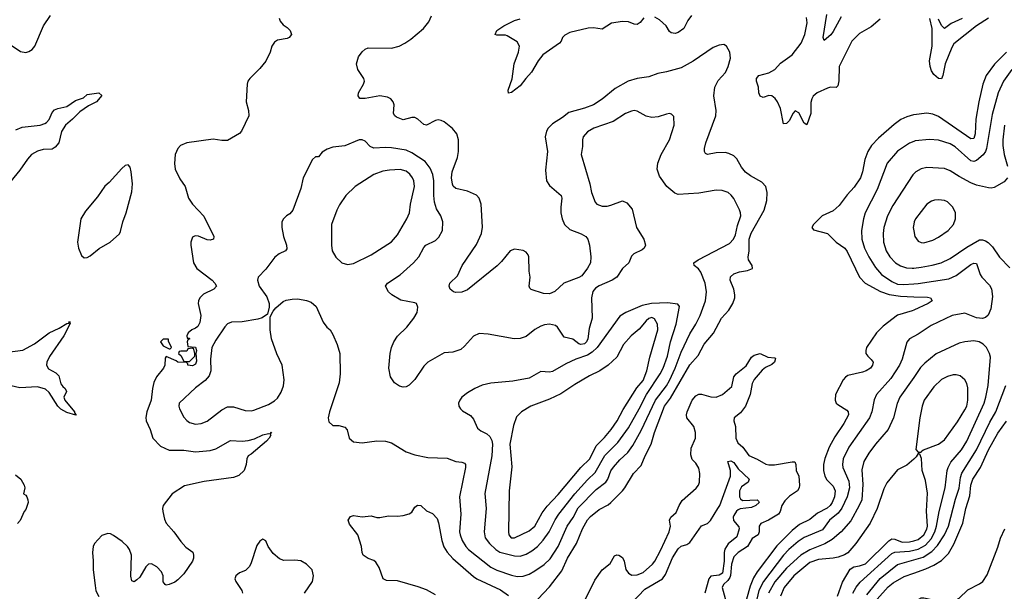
# Model space of a CAD drawing. Header units: inches. Extents: x 1649636 to 1815363, y 506543 to 641975.
# Tile 448 of 656: x 1733888 to 1740619, y 633104 to 637011. Entities that reach past the tile are written whole.
import ezdxf

# ---------------------------------------------------------------- set-up
doc = ezdxf.new("R2010")
doc.units = ezdxf.units.IN
doc.header["$MEASUREMENT"] = 0
doc.layers.add('B7633', color=7, linetype='Continuous')
doc.layers.add('B7643', color=7, linetype='Continuous')

msp = doc.modelspace()

# ---------------------------------------------------------------- linework, layer by layer
at = {"layer": 'B7633', "color": 5}
for points, elevation in [([(1733830, 636835.8), (1733893.7, 636793.7), (1733930, 636787.6), (1733950, 636793.4), (1733972.8, 636807.2), (1733992.8, 636830), (1734050.9, 636970), (1734099.6, 637040.4)], 720), ([(1735661.4, 637021.4), (1735670, 637001), (1735690, 636974.8), (1735717.5, 636957.5), (1735736.8, 636936.8), (1735746, 636910), (1735731.3, 636890), (1735717.6, 636882.4), (1735650, 636871.5), (1735630, 636858), (1735612.4, 636830), (1735600.9, 636790), (1735571.5, 636728.5), (1735530, 636677.4), (1735460.5, 636610), (1735448, 636590), (1735443, 636570), (1735436.3, 636450), (1735453.4, 636390), (1735453.7, 636353.7), (1735404, 636250), (1735390, 636233.2), (1735310, 636185.2), (1735270, 636185.2), (1735210, 636193.6), (1735030, 636169.6), (1734988.2, 636150), (1734970, 636129.4), (1734950.3, 636090), (1734947, 636027), (1734952.2, 635990), (1734983.6, 635923.6), (1735019.3, 635870), (1735042.4, 635790), (1735070, 635750.6), (1735147.6, 635667.6), (1735216.5, 635530), (1735213.4, 635510), (1735190, 635503.5), (1735170, 635506.9), (1735110, 635530.9), (1735087.6, 635532.4), (1735070, 635525.2), (1735058.7, 635490), (1735058.7, 635470), (1735075.5, 635350), (1735098.4, 635310), (1735203.1, 635230), (1735223.1, 635210), (1735233.4, 635190), (1735216.3, 635170), (1735145.9, 635134.1), (1735119.1, 635110), (1735110.2, 635090), (1735109.4, 635070), (1735126.6, 634990), (1735120.1, 634939.9), (1735105.4, 634914.6), (1735090, 634901.8), (1735064, 634890), (1735041, 634870), (1735032, 634850), (1735034, 634834), (1735046, 634834), (1735051.1, 634828.9), (1735038, 634822), (1735034, 634810), (1735038, 634778), (1735090, 634772), (1735098, 634750), (1735092, 634730), (1735096.3, 634676.3), (1735090, 634655.3), (1735070, 634644.5), (1735038, 634650), (1735038, 634658), (1735028, 634668), (1734970, 634669.7), (1734958.9, 634678.9), (1734890, 634708), (1734882, 634698), (1734880.4, 634650), (1734872.2, 634630), (1734823.6, 634570), (1734805.5, 634530), (1734795.8, 634490), (1734786.2, 634410), (1734756.9, 634330), (1734751.5, 634291.5), (1734752.8, 634270), (1734780.3, 634210), (1734799, 634150), (1734850, 634095), (1734910, 634067.7), (1735010, 634068.1), (1735090, 634058.1), (1735190, 634065), (1735230, 634078.4), (1735330, 634133.6), (1735410, 634130.9), (1735450, 634134.3), (1735493.2, 634146.8), (1735550, 634172.1), (1735590, 634182.6), (1735599.6, 634180.4), (1735610, 634190.4), (1735600.7, 634179.3), (1735604.9, 634170), (1735594, 634150), (1735575.5, 634130), (1735470, 634041.1), (1735450.5, 634030), (1735440.5, 634010), (1735436.3, 633970), (1735422, 633930), (1735385.8, 633894.2), (1735350, 633880.4), (1735150, 633854.9), (1735015.7, 633824.3), (1734930.2, 633769.8), (1734870.2, 633690), (1734865.4, 633670), (1734866.7, 633650), (1734877.4, 633597.4), (1734890, 633570.3), (1734942.8, 633510), (1734990, 633443.1), (1735024.5, 633404.5), (1735072, 633372), (1735077.1, 633350), (1735077, 633330), (1735068.8, 633310), (1735010, 633222.6), (1734970, 633181.5), (1734950, 633167.2), (1734910, 633149.6), (1734890, 633146.6), (1734882, 633150), (1734870, 633168), (1734869.6, 633210), (1734857.8, 633237.8), (1734827, 633270), (1734790, 633291.2), (1734770, 633289.6), (1734750.4, 633270), (1734710, 633201.2), (1734690, 633181.2), (1734670, 633169.2), (1734654.6, 633174.6), (1734647.6, 633207.6), (1734652.4, 633350), (1734639.7, 633390), (1734626, 633410), (1734590, 633444.2), (1734530, 633485.6), (1734510, 633495.6), (1734490, 633498.4), (1734450, 633484.5), (1734399.3, 633430), (1734390.3, 633409.7), (1734385.3, 633370), (1734391.6, 633311.5), (1734391.6, 633250), (1734403.6, 633143.6), (1734410, 633106), (1734428.4, 633068.4)], 720), ([(1737430, 633049), (1737510, 633134.7), (1737595.5, 633244.5), (1737634.2, 633330), (1737695.6, 633430), (1737736.1, 633530), (1737770, 633592.2), (1737790, 633614.5), (1737850, 633662.6), (1737910, 633694.7), (1737930, 633710.2), (1738009.8, 633790), (1738026, 633810), (1738083.9, 633910), (1738137.5, 633962.5), (1738164.1, 634030), (1738206.1, 634110), (1738228.9, 634190), (1738296.7, 634370), (1738336.7, 634423.3), (1738469, 634651), (1738525.4, 634714.6), (1738567.8, 634792.2), (1738632.3, 634867.7), (1738686.8, 634970), (1738735, 635025), (1738763.5, 635070), (1738775.9, 635110), (1738777.3, 635130), (1738770.6, 635170), (1738746.2, 635230), (1738747.8, 635252.2), (1738770, 635274.2), (1738810, 635286.4), (1738864.6, 635295.4), (1738898, 635310), (1738896.2, 635330), (1738869.7, 635370), (1738867.6, 635387.6), (1738874.5, 635430), (1738874.3, 635510), (1738889.3, 635550.7), (1738978.1, 635710), (1738994.7, 635774.7), (1738998.2, 635830), (1738990, 635871.5), (1738960.6, 635900.6), (1738883.1, 635943.1), (1738849.5, 635969.5), (1738821.9, 636001.9), (1738790, 636059.7), (1738770, 636079.8), (1738737, 636097), (1738710, 636102.5), (1738650, 636101.2), (1738589.8, 636089.8), (1738577.1, 636097.1), (1738569.8, 636109.8), (1738569, 636130), (1738577.7, 636170), (1738646.6, 636353.4), (1738648.9, 636390), (1738633.7, 636490), (1738640.2, 636550), (1738663.9, 636596.1), (1738712.7, 636650), (1738732.4, 636690), (1738748.1, 636748.1), (1738742.4, 636790), (1738720.9, 636830), (1738701.2, 636841.2), (1738670, 636837.4), (1738630, 636819.7), (1738491.9, 636728.1), (1738410, 636682.2), (1738310, 636653.6), (1738250, 636643.1), (1738190, 636621.4), (1738110, 636609.8), (1738047, 636590), (1737959.7, 636540.3), (1737870, 636466.6), (1737810.3, 636430), (1737750, 636406.4), (1737642.7, 636377.3), (1737598.7, 636341.3), (1737530, 636298.5), (1737500.3, 636270), (1737488.5, 636248.5), (1737481.5, 636210), (1737496.5, 636110), (1737482.9, 635982.9), (1737490.2, 635910), (1737510, 635876.5), (1737590.3, 635810), (1737595.5, 635790), (1737588.2, 635730), (1737588.4, 635690), (1737596.5, 635650), (1737613.6, 635610), (1737650, 635577.6), (1737727.6, 635547.6), (1737759.5, 635530), (1737772.2, 635510), (1737784.4, 635470), (1737793.4, 635390), (1737790.2, 635350), (1737770, 635313), (1737730, 635260.9), (1737710, 635247.6), (1737609, 635211), (1737547.1, 635152.9), (1737510, 635136.9), (1737470, 635138.9), (1737385.7, 635165.7), (1737375.3, 635175.3), (1737371.5, 635190), (1737378, 635250), (1737371.9, 635291.9), (1737369.7, 635390), (1737364, 635404), (1737350, 635422), (1737330, 635432.9), (1737270, 635442), (1737240.5, 635430), (1737182.2, 635357.8), (1737152.2, 635327.8), (1736950, 635164.8), (1736911.6, 635148.4), (1736870, 635145.5), (1736854, 635150), (1736831.3, 635170), (1736824.7, 635190), (1736829.5, 635210), (1736881.1, 635258.9), (1736913.5, 635330), (1737010, 635474.9), (1737045, 635550), (1737052, 635592), (1737042.4, 635750), (1737029.5, 635790), (1737011, 635811), (1736950, 635838), (1736870, 635856.2), (1736852.2, 635872.2), (1736846.8, 635886.8), (1736840.5, 635930), (1736844.5, 635970), (1736882, 636070), (1736888.8, 636110), (1736887.8, 636190), (1736876.1, 636230), (1736848, 636268), (1736790, 636311.6), (1736770, 636321.6), (1736750, 636326), (1736730, 636322.4), (1736670, 636289.6), (1736650, 636293.6), (1736610.7, 636330.7), (1736590, 636341.3), (1736570, 636342.6), (1736510, 636326.6), (1736464.6, 636344.6), (1736452.7, 636352.7), (1736442.7, 636370), (1736447.7, 636430), (1736441.5, 636450), (1736424.7, 636470), (1736402.3, 636482.3), (1736350, 636491.4), (1736250, 636471.9), (1736213, 636473), (1736202, 636490), (1736205.1, 636510), (1736238.8, 636570), (1736244.8, 636590), (1736241.2, 636610), (1736199.4, 636670), (1736189.9, 636710), (1736204, 636756), (1736230, 636791.5), (1736250, 636809.5), (1736270, 636818), (1736430, 636815.8), (1736483.5, 636830), (1736521.5, 636850), (1736561.4, 636878.6), (1736648.8, 636951.2), (1736684.6, 636995.4), (1736703.7, 637036.3)], 720), ([(1738155.3, 637024.7), (1738129.3, 636990.7), (1738110, 636978.7), (1738090, 636980.8), (1738050, 636996.4), (1738010, 636998), (1737933.8, 636986.2), (1737870, 636946), (1737810, 636955.3), (1737773.7, 636953.7), (1737650, 636923.2), (1737613.9, 636906.1), (1737599.6, 636890), (1737590, 636863.7), (1737579.3, 636850), (1737464.1, 636770), (1737431.6, 636730), (1737387.1, 636652.9), (1737347.2, 636610), (1737310, 636559.7), (1737250, 636512.3), (1737230, 636509.3), (1737227.2, 636530), (1737254.3, 636605.7), (1737268.3, 636710), (1737298, 636790), (1737303.9, 636830), (1737290, 636859.6), (1737221.5, 636901.5), (1737210, 636906), (1737150, 636905.2), (1737138, 636910), (1737150, 636936), (1737199, 636970), (1737270, 637006), (1737310, 637017.8)], 680), ([(1738479.9, 637040.1), (1738455.2, 637004.8), (1738429.1, 636950), (1738390, 636923.7), (1738370, 636917.4), (1738341.4, 636921.4), (1738329.8, 636929.8), (1738307.2, 636970), (1738261.5, 637010), (1738230, 637029)], 680), ([(1739770, 637013.8), (1739710, 636962.4), (1739630, 636915.4), (1739576.5, 636863.5), (1739490.3, 636690), (1739487.3, 636592.7), (1739480.3, 636559.7), (1739470, 636548), (1739430, 636549.7), (1739410, 636543), (1739340.7, 636510), (1739312.6, 636487.4), (1739302.6, 636470), (1739295.9, 636444.1), (1739296.3, 636370), (1739270, 636293.2), (1739250, 636302.9), (1739214.4, 636374.4), (1739190, 636388.2), (1739174.3, 636370), (1739150, 636320.7), (1739130, 636300.9), (1739110, 636298), (1739090, 636404), (1739069.8, 636449.8), (1739052.4, 636472.4), (1739030, 636489.7), (1739010, 636492.8), (1738970, 636479.6), (1738950, 636487.6), (1738941.5, 636510), (1738939.2, 636550), (1738924.4, 636590), (1738924.4, 636610), (1738940.7, 636630), (1739010, 636648.4), (1739051.2, 636670), (1739090, 636712.6), (1739170, 636771.4), (1739229.8, 636850), (1739256.1, 636910), (1739272.3, 636990), (1739266.7, 637026.6)], 680), ([(1739503.2, 637030), (1739450, 636931.1), (1739432.7, 636907.3), (1739387.9, 636867.9), (1739380.4, 636890), (1739407, 637047)], 660), ([(1733861.2, 636258.8), (1733905, 636275.1), (1734029.1, 636290.9), (1734059.5, 636300.5), (1734072, 636308), (1734090, 636328.7), (1734110, 636375.5), (1734126.4, 636393.6), (1734150, 636403.6), (1734210, 636416.9), (1734270, 636458.5), (1734323.6, 636476.4), (1734350, 636499.1), (1734430, 636510.5), (1734450, 636492), (1734413.7, 636450), (1734358.6, 636421.4), (1734300, 636380), (1734250, 636329.8), (1734201.1, 636290), (1734173.2, 636246.8), (1734155.2, 636170), (1734130, 636139.8), (1734110, 636126.7), (1734050, 636123.5), (1734010, 636113.1), (1733970, 636088.7), (1733941.7, 636058.3), (1733890, 635981.5), (1733798.2, 635870)], 680), ([(1740000, 636360.7), (1739999.4, 636360.6), (1739952.4, 636347.6), (1739911.6, 636328.4), (1739865.5, 636294.5), (1739758.3, 636201.7), (1739711.1, 636150), (1739687.3, 636110), (1739665, 636055), (1739649.5, 635970), (1739635.9, 635930), (1739593.7, 635866.3), (1739545.2, 635814.8), (1739490, 635739.7), (1739450, 635703.5), (1739374, 635670), (1739314, 635610), (1739304, 635590), (1739314, 635574), (1739410.3, 635550.3), (1739469.3, 635489.3), (1739530, 635449), (1739545.7, 635425.7), (1739629.3, 635250), (1739668.8, 635208.8), (1739773.2, 635153.2), (1739831.8, 635131.8), (1739910, 635119.9), (1740000, 635117.1)], 720), ([(1740000, 636179.1), (1739970, 636167.9), (1739890, 636112.8), (1739817.8, 636030), (1739749.4, 635850), (1739668.5, 635690), (1739656.3, 635650), (1739642.7, 635570), (1739646, 635510), (1739664.3, 635450), (1739692.9, 635390), (1739737.7, 635317.7), (1739779.7, 635270), (1739850, 635221), (1739890, 635203.8), (1739930, 635199.9), (1740000, 635205.4)], 740), ([(1740000, 635956.6), (1739993.1, 635950), (1739858.2, 635741.8), (1739819.7, 635670), (1739796.6, 635590), (1739791.8, 635550), (1739793.4, 635490), (1739811.8, 635430), (1739836.5, 635390), (1739874.7, 635350), (1739910, 635327.3), (1739950, 635315.5), (1739990, 635312.1), (1740000, 635313.3)], 760), ([(1740000, 635612.3), (1739996, 635590), (1740000, 635568.2)], 780), ([(1740000, 635026.2), (1739990, 635021.7), (1739890, 634991), (1739790, 634916.4), (1739746.4, 634870), (1739678.2, 634770), (1739672.6, 634750), (1739673.1, 634730), (1739685.3, 634710), (1739709.1, 634689.1), (1739722, 634670), (1739718.3, 634650), (1739703.6, 634630), (1739673.7, 634610), (1739650, 634601.4), (1739550, 634579.7), (1739532.4, 634567.6), (1739518.7, 634550), (1739464.9, 634450), (1739462.4, 634410), (1739470.4, 634390), (1739481, 634381), (1739542.3, 634342.3), (1739551.2, 634330), (1739552.9, 634310), (1739523, 634250), (1739461.3, 634158.7), (1739421.4, 634090), (1739391.2, 634011.2), (1739383.3, 633970), (1739382.2, 633930), (1739391.5, 633890), (1739406.1, 633866.1), (1739450, 633822.6), (1739463.8, 633790), (1739458.8, 633750), (1739442.3, 633710), (1739428.6, 633690), (1739407.4, 633672.7), (1739341.8, 633638.2), (1739290, 633595), (1739219.5, 633560.5), (1739170, 633520.2), (1739064.6, 633415.4), (1738930, 633237.2), (1738904.9, 633195.1), (1738880.7, 633139.3), (1738856.9, 633050)], 720), ([(1733750, 634731.3), (1733910, 634751.8), (1733990, 634795.1), (1734090, 634870.1), (1734158.4, 634901.6), (1734210, 634934), (1734223.3, 634936.7), (1734230, 634950.4), (1734234.4, 634934.4), (1734190.8, 634850), (1734092.3, 634707.7), (1734075, 634670), (1734072.7, 634650), (1734085, 634625), (1734136.2, 634596.2), (1734156.1, 634576.1), (1734170, 634522), (1734183, 634503), (1734199.6, 634490), (1734208.8, 634470), (1734190.2, 634430), (1734196.8, 634410), (1734263.7, 634330), (1734262.8, 634322.8), (1734274.9, 634310), (1734273, 634307), (1734210, 634326.9), (1734170, 634348), (1734149.4, 634370), (1734090, 634463.5), (1734065.2, 634485.2), (1734010, 634500.2), (1733890, 634494.7), (1733830, 634507.9)], 680), ([(1740000, 634845), (1739970.2, 634829.8), (1739952.3, 634807.7), (1739920.6, 634690), (1739901.7, 634650), (1739842.3, 634557.7), (1739745.8, 634450), (1739728.5, 634411.5), (1739712.6, 634330), (1739697.7, 634290), (1739555.9, 634090), (1739518.3, 634010), (1739511.9, 633970), (1739514.8, 633950), (1739555.7, 633855.7), (1739559.9, 633810), (1739545.1, 633750), (1739509.2, 633670.8), (1739483.4, 633636.6), (1739425, 633590), (1739375.6, 633524.4), (1739250, 633471), (1739210, 633444.1), (1739146, 633390), (1739109, 633351), (1738972.6, 633170), (1738941.1, 633110), (1738926.5, 633050)], 740), ([(1737755.4, 633050), (1737819.4, 633180.6), (1737870.8, 633250), (1737925.3, 633294.7), (1737954.5, 633345.5), (1737970, 633352.4), (1737984.7, 633350), (1738010, 633335.8), (1738020.2, 633310), (1738032.4, 633252.4), (1738050, 633227.7), (1738073.7, 633213.7), (1738110, 633216.2), (1738150, 633232.7), (1738213.6, 633290), (1738230, 633310.3), (1738270, 633382), (1738327.3, 633510), (1738336.3, 633550), (1738330.7, 633590), (1738339.8, 633610), (1738377, 633643), (1738395.8, 633690), (1738416.6, 633723.4), (1738512.5, 633807.5), (1738528.3, 633830), (1738535, 633850), (1738537.3, 633910), (1738530, 633946), (1738510, 633980.5), (1738484.7, 634004.7), (1738476.9, 634036.9), (1738477.7, 634082.3), (1738507.8, 634150), (1738509.2, 634190), (1738496.5, 634230), (1738450, 634289.8), (1738446.1, 634310), (1738450.5, 634330), (1738484.6, 634410), (1738510, 634440.7), (1738530, 634452.1), (1738550, 634451.3), (1738612.9, 634432.9), (1738650, 634430.2), (1738693.3, 634450), (1738755.5, 634504.5), (1738770.7, 634570), (1738785.3, 634590), (1738855.6, 634644.4), (1738890, 634703.1), (1738910, 634717.8), (1738950, 634728.7), (1739003.4, 634703.4), (1739050, 634698.8), (1739054.9, 634694.9), (1739047.2, 634670), (1739030, 634652.8), (1738987.6, 634632.4), (1738964.5, 634615.5), (1738908.1, 634551.9), (1738896.3, 634523.7), (1738881.3, 634450), (1738850.5, 634369.5), (1738815.6, 634324.4), (1738772.2, 634290), (1738770.3, 634270), (1738780.9, 634230), (1738783.5, 634150), (1738798.5, 634118.5), (1738831.5, 634090), (1738871.6, 634031.6), (1738930, 634006.5), (1738990, 633972.7), (1739010, 633968.1), (1739048.9, 633968.9), (1739168.9, 633988.9), (1739188.3, 633988.3), (1739194.2, 633970), (1739195.6, 633930), (1739215.2, 633890), (1739219.8, 633830), (1739216.5, 633810), (1739204.6, 633790), (1739150, 633754), (1739117.8, 633722.2), (1739098.1, 633690), (1739087.4, 633650), (1739076.3, 633630), (1739007.7, 633590), (1738954, 633566), (1738943.3, 633550), (1738943.4, 633510), (1738935.9, 633490), (1738895.6, 633464.4), (1738862.7, 633410), (1738798.7, 633370), (1738770, 633339.8), (1738754, 633290), (1738748, 633212), (1738743, 633197), (1738730, 633178), (1738699.5, 633150), (1738691.3, 633130), (1738717.9, 633030)], 680), ([(1740000, 634566.2), (1739906, 634430), (1739887.6, 634387.6), (1739862.4, 634290), (1739824.2, 634210), (1739737.8, 634110), (1739693.1, 634046.9), (1739659.7, 633990), (1739645.9, 633934.1), (1739653.1, 633833.1), (1739644.2, 633730), (1739627.6, 633690), (1739570, 633586), (1739503.2, 633510), (1739443.3, 633456.7), (1739391.5, 633428.5), (1739290, 633388.1), (1739228.3, 633351.7), (1739130, 633261.2), (1739050, 633167.5), (1739006.5, 633090)], 760), ([(1738070, 633022.2), (1738162.8, 633117.2), (1738281.7, 633190), (1738302.1, 633217.9), (1738350, 633333.4), (1738390, 633394.7), (1738410, 633412.6), (1738450, 633422.8), (1738470, 633436.5), (1738550, 633550.4), (1738590, 633566.4), (1738610, 633588.7), (1738661.7, 633670), (1738673.4, 633690), (1738747.4, 633890), (1738748.1, 633930), (1738728.5, 633991.5), (1738750, 633995.2), (1738770, 633983.2), (1738800.4, 633940.4), (1738874, 633870), (1738869.1, 633850), (1738823.1, 633816.9), (1738808.5, 633791.5), (1738809.5, 633750), (1738815.9, 633735.9), (1738830, 633724.1), (1738928.7, 633728.7), (1738939.5, 633719.5), (1738942.4, 633710), (1738919.6, 633690), (1738890, 633676), (1738813.6, 633666.4), (1738799.6, 633660.4), (1738788.3, 633651.7), (1738770, 633621.7), (1738765.6, 633610), (1738767.9, 633587.9), (1738805.3, 633545.3), (1738806.6, 633530), (1738790, 633475.8), (1738731.6, 633428.4), (1738709, 633391), (1738704.8, 633370), (1738704.7, 633310), (1738692.1, 633227.9), (1738670, 633213.2), (1738613.7, 633206.3), (1738598.3, 633190), (1738571.9, 633090)], 660), ([(1740000, 634007.9), (1739953.8, 633966.2), (1739890, 633934), (1739815.9, 633844.1), (1739796.2, 633803.8), (1739750.6, 633669.4), (1739703.2, 633570), (1739603.8, 633430), (1739550, 633367.1), (1739527.1, 633352.9), (1739482.9, 633337.1), (1739450.1, 633329.9), (1739350, 633321.3), (1739290, 633300.1), (1739181.2, 633210), (1739113.8, 633130), (1739089.2, 633070)], 780), ([(1733860.6, 633900.6), (1733896.5, 633870), (1733919, 633830), (1733923.8, 633810), (1733915.5, 633770), (1733930, 633761.7), (1733937.1, 633750), (1733944.6, 633730), (1733945.5, 633710), (1733930, 633662), (1733918, 633650), (1733891.6, 633588.4), (1733872.7, 633567.3)], 680), ([(1736730, 633079.5), (1736670, 633113.5), (1736613.4, 633133.4), (1736470, 633175.6), (1736396.4, 633176.4), (1736374, 633190), (1736345.7, 633265.7), (1736323.3, 633303.3), (1736310, 633315.1), (1736270, 633327), (1736237.2, 633350), (1736229.3, 633370), (1736226, 633410), (1736199.5, 633490), (1736143.3, 633563.3), (1736134, 633590), (1736150, 633616), (1736170, 633620.7), (1736230, 633612.7), (1736290, 633620.4), (1736330, 633608), (1736350, 633608), (1736410, 633620.5), (1736470, 633617.1), (1736510, 633621.6), (1736550, 633633), (1736570, 633644), (1736590, 633678.8), (1736607.3, 633692.7), (1736630, 633690.6), (1736670, 633654), (1736710, 633636.4), (1736741.6, 633601.6), (1736752.3, 633572.3), (1736773.1, 633450), (1736787.6, 633407.6), (1736810, 633371.1), (1736850, 633328), (1736990, 633205.8), (1737012.3, 633190), (1737174.2, 633114.2), (1737230, 633074.4)], 720), ([(1735835.8, 633090), (1735889.7, 633170), (1735896.9, 633210), (1735887.3, 633250), (1735849.5, 633290), (1735810.8, 633310.8), (1735770, 633316.4), (1735694.5, 633314.5), (1735664.8, 633324.8), (1735621.3, 633361.3), (1735586.6, 633410), (1735570, 633448.7), (1735550, 633459), (1735530, 633446), (1735510, 633417.2), (1735468.8, 633291.2), (1735458, 633270), (1735433.1, 633246.9), (1735390, 633229.4), (1735364.9, 633210), (1735359.1, 633190), (1735364.9, 633170), (1735406, 633110), (1735411.8, 633090)], 740), ([(1739478.7, 633070), (1739514, 633166), (1739565.4, 633254.6), (1739589.8, 633270.2), (1739630, 633276.6), (1739670, 633291.9), (1739830, 633449.4), (1739850, 633461.8), (1739870, 633459.4), (1739920.6, 633440.6), (1739970, 633440.7), (1740000, 633449.7)], 780), ([(1739582.9, 633090), (1739607.4, 633132.6), (1739634.7, 633165.3), (1739850, 633361.4), (1739870, 633370.4), (1739970, 633378.6), (1740000, 633385.7)], 760), ([(1739680.3, 633079.7), (1739770, 633191.6), (1739890, 633285.7), (1740000, 633318)], 740), ([(1739750.4, 633050), (1739825.1, 633134.9), (1739858.9, 633161.1), (1739934.9, 633205.1), (1740000, 633228)], 720)]:
    msp.add_lwpolyline(points, dxfattribs=dict(at, elevation=elevation))
for points, elevation in [([(1738090, 636389.6), (1738070, 636386), (1738030, 636369.7), (1737944.3, 636315.7), (1737812.4, 636270), (1737770, 636244), (1737740.8, 636210), (1737735.5, 636190), (1737735.9, 636144.1), (1737725.7, 636090), (1737785, 635890), (1737797.8, 635830), (1737822.9, 635762.9), (1737833.4, 635750), (1737870, 635735.8), (1737903.6, 635736.4), (1737930, 635742.4), (1738010, 635773), (1738038.7, 635758.7), (1738075.4, 635715.4), (1738104.4, 635590), (1738154.4, 635510), (1738165.5, 635470), (1738157.3, 635450), (1738142.6, 635437.4), (1738087.3, 635410), (1738070, 635395.1), (1738053, 635350), (1738010.1, 635309.8), (1737970.3, 635250), (1737939, 635230), (1737849, 635191), (1737824.8, 635175.2), (1737806.7, 635153.3), (1737796.7, 635110), (1737801.2, 634970), (1737780.9, 634899.1), (1737773.2, 634830), (1737763.8, 634810), (1737750, 634794.6), (1737723.5, 634790), (1737710, 634795.3), (1737670, 634826), (1737610, 634841.1), (1737565.1, 634910), (1737550, 634920.9), (1737510.3, 634929.7), (1737475.5, 634924.5), (1737450, 634915.1), (1737410, 634892.1), (1737350, 634845.1), (1737310, 634831.1), (1737269.7, 634829.7), (1737090, 634861.4), (1737030, 634865.4), (1736990, 634848), (1736930, 634778.9), (1736904.1, 634755.9), (1736850, 634737.4), (1736790, 634734.7), (1736677.6, 634670), (1736650, 634641.6), (1736589.5, 634550.5), (1736550, 634512.2), (1736530, 634501.1), (1736510, 634498.3), (1736484.7, 634504.7), (1736450, 634529.7), (1736423.9, 634570), (1736412.5, 634630), (1736421.8, 634730), (1736429.8, 634770), (1736446.5, 634810), (1736470, 634846.7), (1736534, 634910), (1736583.1, 634970), (1736606.3, 635010), (1736610, 635046), (1736601.6, 635070), (1736590, 635076.4), (1736494.3, 635094.3), (1736432.3, 635130), (1736409.6, 635150), (1736389.5, 635190), (1736403.7, 635210), (1736490, 635266), (1736579.7, 635350), (1736615.8, 635390), (1736650, 635453), (1736665.1, 635470), (1736730, 635502.3), (1736754.6, 635525.4), (1736777.7, 635570), (1736781, 635630), (1736766.2, 635670), (1736737.4, 635717.4), (1736723.1, 635763.1), (1736718.7, 635810), (1736719.5, 635910), (1736712.4, 635952.4), (1736695.4, 635995.4), (1736661.2, 636041.2), (1736570, 636099.8), (1736530, 636118.5), (1736430, 636135.7), (1736390, 636137.7), (1736310, 636132.4), (1736283.5, 636143.5), (1736250, 636180.9), (1736230, 636189.5), (1736210, 636189.6), (1736110, 636147.8), (1736030, 636138.7), (1735990, 636126), (1735955.8, 636104.2), (1735930, 636073.2), (1735910, 636073.2), (1735890, 636055.3), (1735827.3, 635930), (1735810, 635858), (1735756.3, 635710), (1735735.9, 635684.1), (1735712, 635670), (1735690.9, 635649.1), (1735681, 635630), (1735680.7, 635590), (1735690.7, 635530), (1735713.4, 635470), (1735714.9, 635445.1), (1735706, 635430), (1735661, 635410), (1735631.9, 635388.1), (1735570, 635306), (1735519.1, 635250), (1735513.4, 635230), (1735526, 635190), (1735576.7, 635116.7), (1735593.4, 635070), (1735594.8, 635045.2), (1735582, 634998), (1735546.9, 634973.1), (1735515.8, 634964.2), (1735410, 634946.2), (1735337.2, 634942.8), (1735310, 634931.6), (1735290, 634912), (1735230, 634820.7), (1735202.9, 634770), (1735191.8, 634690), (1735195.9, 634610), (1735183.9, 634576.1), (1735156, 634544), (1735090, 634493.8), (1734977.6, 634390), (1734976.5, 634370), (1734981.7, 634350), (1735010, 634293), (1735030, 634270.4), (1735050, 634256.4), (1735090, 634245.7), (1735130, 634250.3), (1735170, 634266.5), (1735270, 634343.6), (1735310, 634365.3), (1735350, 634365.3), (1735430, 634338.7), (1735470, 634337.6), (1735490, 634341.3), (1735590, 634381.3), (1735630, 634405.5), (1735650, 634424.9), (1735675.2, 634464.8), (1735690.8, 634509.2), (1735695.6, 634550), (1735682.2, 634650), (1735646.1, 634726.1), (1735610.8, 634830), (1735599.7, 634890), (1735600.9, 634979.1), (1735620.7, 635019.3), (1735639.6, 635040.4), (1735690, 635083.8), (1735710, 635092.7), (1735750, 635101.3), (1735790, 635102), (1735850, 635092.2), (1735880.3, 635080.3), (1735914, 635050), (1735963.8, 634943.8), (1735988.9, 634908.9), (1736010, 634890.5), (1736030, 634859.1), (1736058.9, 634790), (1736076.5, 634730), (1736078.2, 634590), (1736072.3, 634527.7), (1736005.8, 634330), (1735998, 634290), (1736001.4, 634261.4), (1736030, 634238), (1736070, 634236), (1736110, 634224.7), (1736126.4, 634206.4), (1736140.7, 634150), (1736170, 634125.5), (1736230, 634118), (1736330, 634132), (1736390, 634130.3), (1736430, 634118), (1736530, 634056.9), (1736590, 634037.3), (1736678.6, 634018.6), (1736810, 634014.6), (1736870, 633990.3), (1736910, 633987), (1736930, 633979.1), (1736934.9, 633970), (1736935.5, 633950), (1736896, 633750), (1736904.1, 633630), (1736895.8, 633510), (1736898.5, 633490), (1736913.8, 633450), (1736938.2, 633410), (1736956.3, 633390), (1737110, 633268.8), (1737150, 633248.2), (1737250, 633214), (1737290, 633204.3), (1737330, 633206.2), (1737370, 633219.8), (1737410, 633243.2), (1737472.8, 633287.2), (1737514.1, 633325.9), (1737570, 633409.2), (1737630, 633548.1), (1737671.2, 633608.8), (1737706, 633674), (1737830, 633798.5), (1737894.7, 633850), (1737908.7, 633870), (1737930, 633926.7), (1737947, 633953), (1737990, 634002.1), (1738046.5, 634053.5), (1738079.2, 634100.8), (1738137, 634203), (1738235.2, 634410), (1738310, 634508.1), (1738330, 634544.2), (1738369.5, 634630), (1738410, 634738), (1738470, 634864.6), (1738509.9, 634930), (1738539.5, 634990), (1738575.8, 635090), (1738583.9, 635150), (1738574.3, 635210), (1738544.8, 635284.8), (1738528.2, 635308.2), (1738499.6, 635330), (1738497, 635350), (1738526, 635370), (1738739.7, 635480.3), (1738768.3, 635510), (1738780.6, 635539.4), (1738795.5, 635604.5), (1738817.2, 635670), (1738816.4, 635690), (1738810, 635712), (1738770, 635789.6), (1738752.5, 635812.5), (1738731.8, 635830), (1738690, 635844.4), (1738650, 635846), (1738530, 635825.7), (1738390, 635815.8), (1738366, 635826), (1738313.3, 635870), (1738262, 635942), (1738246, 635990), (1738249.7, 636030), (1738272.8, 636090), (1738329.6, 636190), (1738361.2, 636290), (1738359, 636350), (1738345.2, 636365.2), (1738330, 636369.2), (1738310, 636366), (1738252.4, 636347.6), (1738210, 636341.6), (1738170, 636351.6), (1738110, 636385.6)], 740), ([(1734630, 636019), (1734610, 636015.1), (1734585.5, 635994.5), (1734501.1, 635898.9), (1734470, 635872.7), (1734420.5, 635799.5), (1734337.2, 635702.8), (1734306, 635650), (1734283.1, 635490), (1734290.4, 635450), (1734310, 635398), (1734330, 635382.8), (1734350, 635386), (1734370, 635396.4), (1734432.7, 635447.3), (1734507, 635490), (1734570, 635548), (1734577.4, 635562.6), (1734592.6, 635630), (1734615.4, 635690), (1734655.3, 635835.3), (1734658.7, 635890), (1734651.3, 635971.3), (1734643.2, 636003.2)], 720), ([(1736490, 635987.1), (1736416.6, 635983.4), (1736370, 635974.6), (1736310, 635951.6), (1736181.7, 635870), (1736118, 635810), (1736074.1, 635745.9), (1736056, 635710), (1736018.9, 635610), (1736019, 635470), (1736025.3, 635430), (1736050, 635388), (1736090, 635348.4), (1736130, 635337.1), (1736170, 635343.7), (1736290, 635403.2), (1736430, 635492.9), (1736470, 635539.5), (1736535.4, 635650), (1736552.2, 635690), (1736558.8, 635750), (1736586.4, 635870), (1736582.3, 635910), (1736574.3, 635930), (1736555.6, 635955.6), (1736530, 635974.9)], 760), ([(1738316.1, 635076.1), (1738208.1, 635071.9), (1738143.8, 635056.2), (1738031.6, 635010), (1737990, 634984), (1737835.9, 634770), (1737802.8, 634737.2), (1737770, 634716.6), (1737689.6, 634690.4), (1737620.8, 634659.2), (1737530, 634606), (1737510, 634602.6), (1737450, 634605.1), (1737370, 634561.5), (1737259.4, 634540.6), (1737110, 634526), (1737050, 634513.6), (1736998.8, 634490), (1736950, 634459.5), (1736910.8, 634430), (1736897.3, 634410), (1736887.3, 634390), (1736890.7, 634370), (1736900.7, 634350), (1736916.1, 634336.1), (1736970, 634305.5), (1736990, 634280.7), (1737018, 634218), (1737040.4, 634200.4), (1737080.9, 634180.9), (1737101.1, 634161.1), (1737114.8, 634134.8), (1737120.4, 634110), (1737116, 634030), (1737067.5, 633772.5), (1737077.8, 633670), (1737064.6, 633510), (1737071.1, 633470), (1737100.2, 633430), (1737142.6, 633390), (1737170, 633372.1), (1737270, 633345.6), (1737310, 633344.1), (1737350, 633358.4), (1737390, 633379.8), (1737429, 633411), (1737467.3, 633452.7), (1737506.8, 633510), (1737548.2, 633591.8), (1737573.4, 633630), (1737682.9, 633770), (1737770, 633866.3), (1737823.3, 633916.7), (1737888.4, 634031.6), (1737978.1, 634121.9), (1738050, 634220.6), (1738122.9, 634350), (1738172.1, 634450), (1738267.7, 634590), (1738286.5, 634630), (1738315.7, 634710), (1738337.4, 634810), (1738375.9, 634930), (1738399.7, 635050), (1738387, 635067)], 760), ([(1738210, 634974.2), (1738190, 634968.5), (1738170, 634951.9), (1738123.8, 634896.2), (1738067.6, 634850), (1738016.8, 634790), (1737970, 634704.7), (1737910, 634648.7), (1737853.7, 634610), (1737784.3, 634575.7), (1737683.1, 634516.9), (1737586.5, 634453.5), (1737510, 634417.3), (1737382, 634370), (1737318.7, 634330), (1737284.5, 634295.6), (1737262.9, 634237.1), (1737239.9, 634110), (1737253.4, 633953.4), (1737235, 633790), (1737230.2, 633510), (1737232.4, 633490), (1737248.9, 633470), (1737270, 633468), (1737370, 633517), (1737409, 633550), (1737460.1, 633639.9), (1737494.3, 633685.7), (1737570, 633766), (1737725.2, 633950), (1737784.7, 634010), (1737830, 634097.8), (1737886, 634154), (1737931.1, 634210), (1737971.8, 634270), (1738013.4, 634346.6), (1738106.6, 634493.4), (1738150, 634543.5), (1738175.3, 634610), (1738195.1, 634704.9), (1738251.2, 634890), (1738247.7, 634930), (1738226.8, 634966.8)], 780), ([(1734870, 634828), (1734852, 634810), (1734870, 634782), (1734910, 634762), (1734918, 634762), (1734926, 634770), (1734906, 634814), (1734906, 634826)], 720), ([(1735070, 634766), (1735038, 634762), (1735030, 634746), (1734990, 634746), (1734978, 634742), (1734974, 634730), (1734992.7, 634712.7), (1735010, 634674), (1735050, 634674), (1735086, 634710), (1735086, 634730), (1735078, 634758)], 720)]:
    msp.add_lwpolyline(points, close=True, dxfattribs=dict(at, elevation=elevation))
at = {"layer": 'B7643', "color": 5}
for points, elevation in [([(1740510, 637021.5), (1740430, 636968.2), (1740273.9, 636846.1), (1740259.4, 636820.6), (1740213.9, 636710), (1740199.8, 636630), (1740190, 636606), (1740170, 636608.4), (1740136.4, 636636.4), (1740121, 636661), (1740111.2, 636691.2), (1740106.9, 636730), (1740126.1, 636830), (1740127.1, 636950), (1740110, 637019.8)], 680), ([(1740330, 637017.9), (1740255.2, 636984.8), (1740210, 636950.9), (1740190, 636970.9), (1740170, 637014.6)], 660), ([(1740633, 636790), (1740553.2, 636706.8), (1740495.8, 636630), (1740471.5, 636570), (1740445.5, 636450), (1740424.2, 636330), (1740419.6, 636230), (1740410, 636199.7), (1740390, 636196.8), (1740170, 636348.3), (1740130, 636365.4), (1740088.7, 636371.3), (1740000, 636360.7)], 720), ([(1740670.1, 636669.9), (1740613.3, 636590), (1740577.2, 636510), (1740536.2, 636363.8), (1740497.3, 636130), (1740490.1, 636110), (1740473.8, 636086.2), (1740430, 636048.4), (1740410, 636040.9), (1740390, 636045.7), (1740282.6, 636142.6), (1740250, 636163.2), (1740170, 636186.3), (1740107.4, 636192.6), (1740010, 636182.9), (1740000, 636179.1)], 740), ([(1740621.1, 636290), (1740608.6, 636190), (1740608.6, 636150), (1740617.2, 636090), (1740640.9, 636010)], 760), ([(1740641.1, 635930), (1740618.1, 635901.9), (1740550, 635863), (1740530, 635858.7), (1740510, 635861.3), (1740430, 635879.8), (1740390, 635894.6), (1740310, 635938), (1740250, 635977.4), (1740210, 635992.7), (1740090, 636000.3), (1740050, 635992), (1740014, 635970), (1740000, 635956.6)], 760), ([(1740000, 635568.2), (1740007, 635530), (1740030, 635496.3), (1740050, 635488), (1740070, 635486.4), (1740130, 635504.6), (1740170, 635524.6), (1740235.6, 635570), (1740271.1, 635610), (1740286.6, 635650), (1740284.7, 635690), (1740267.6, 635730), (1740230, 635765.6), (1740210, 635774.7), (1740170, 635779.7), (1740142.5, 635777.5), (1740120.7, 635770), (1740090, 635749.6), (1740011.7, 635650), (1740003.2, 635630), (1740000, 635612.3)], 780), ([(1740000, 635313.3), (1740050, 635318.9), (1740126.8, 635333.2), (1740187.3, 635350), (1740250, 635379.4), (1740363.5, 635456.5), (1740450, 635505), (1740470, 635506.7), (1740490, 635500.2), (1740507.9, 635487.9), (1740537.4, 635457.4), (1740586.7, 635386.7), (1740655.8, 635315.8)], 760), ([(1740000, 635205.4), (1740030, 635207.8), (1740240.9, 635239.1), (1740290, 635262), (1740390, 635336.5), (1740410, 635345.5), (1740430, 635343.8), (1740455, 635270), (1740465.8, 635250), (1740517.2, 635197.2), (1740531.9, 635171.9), (1740537.9, 635117.9), (1740526.1, 635033.9), (1740507.8, 634992.2), (1740490, 634975.4), (1740470, 634968), (1740430, 634972.7), (1740350, 635004), (1740263, 634990), (1740119.1, 634920.9), (1740030, 634860.4), (1740000, 634845)], 740), ([(1740000, 635117.1), (1740094.1, 635114.1), (1740114, 635110), (1740126.4, 635090), (1740098.7, 635070), (1740000, 635026.2)], 720), ([(1740000, 633385.7), (1740030, 633392.7), (1740080.1, 633419.9), (1740118.2, 633461.8), (1740143.6, 633510), (1740154.7, 633550), (1740174.6, 633650), (1740215.4, 633810), (1740228.7, 633930), (1740235, 633950), (1740253.5, 633986.5), (1740326.2, 634070), (1740362.6, 634130), (1740481, 634390), (1740493.2, 634430), (1740508, 634510), (1740525.2, 634705.2), (1740518.3, 634730), (1740498, 634770), (1740473.9, 634793.9), (1740447.9, 634808), (1740410, 634815.3), (1740350, 634809.8), (1740310, 634799.4), (1740153.7, 634726.3), (1740076.1, 634663.9), (1740046.5, 634633.5), (1740000, 634566.2)], 760), ([(1740000, 633318), (1740063.4, 633336.6), (1740124.6, 633375.4), (1740162.7, 633417.3), (1740211.3, 633488.7), (1740237.6, 633550), (1740285.7, 633734.3), (1740310.6, 633809.4), (1740319.4, 633880.6), (1740327.8, 633912.2), (1740429.9, 634070), (1740519.3, 634260.7), (1740562.2, 634330), (1740629, 634511)], 740), ([(1740000, 633228), (1740082.8, 633257.2), (1740137.4, 633282.6), (1740190, 633315.3), (1740237.3, 633362.7), (1740274.6, 633425.4), (1740336.2, 633570), (1740356.7, 633670), (1740383.6, 633756.4), (1740391.3, 633830), (1740404.4, 633870), (1740456.6, 633950), (1740512, 634070), (1740574.7, 634185.3), (1740634.3, 634265.7)], 720), ([(1740000, 633449.7), (1740030, 633458.8), (1740070, 633490.1), (1740090, 633529.2), (1740093.5, 633550), (1740087.6, 633652.4), (1740094.1, 633774.1), (1740080, 633860), (1740056.9, 633930), (1740052.1, 634012.1), (1740042, 634042), (1740030, 634046), (1740016.9, 634023.1), (1740000, 634007.9)], 780), ([(1740000, 632666.4), (1740025, 632695.1), (1740055.3, 632750), (1740076.5, 632870), (1740072.3, 632910), (1740030.7, 633010), (1740026.8, 633030), (1740035.8, 633050), (1740050, 633058), (1740070, 633060.1), (1740210, 633030.2), (1740230, 633027.8), (1740270, 633033.8), (1740310, 633057.8), (1740370, 633113), (1740450, 633153.8), (1740472.8, 633170), (1740502.9, 633217.1), (1740574.6, 633405.4), (1740592.8, 633467.2), (1740623.5, 633530)], 680)]:
    msp.add_lwpolyline(points, dxfattribs=dict(at, elevation=elevation))
at = {"layer": 'B7643', "color": 5, "elevation": 780}
msp.add_lwpolyline([(1740290, 634584), (1740270, 634583.5), (1740230, 634572.9), (1740188.8, 634551.2), (1740138, 634502), (1740070.3, 634410), (1740056.5, 634370), (1740040.7, 634290), (1740014, 634074), (1740030, 634054), (1740050, 634054), (1740055.3, 634064.7), (1740066, 634070), (1740170, 634109), (1740210, 634138.9), (1740298.7, 634261.3), (1740350, 634343.2), (1740362, 634370), (1740370.5, 634410), (1740370, 634495.3), (1740363.3, 634523.3), (1740349.8, 634549.8), (1740316.3, 634576.3)], close=True, dxfattribs=at)

doc.saveas('drawing.dxf')
